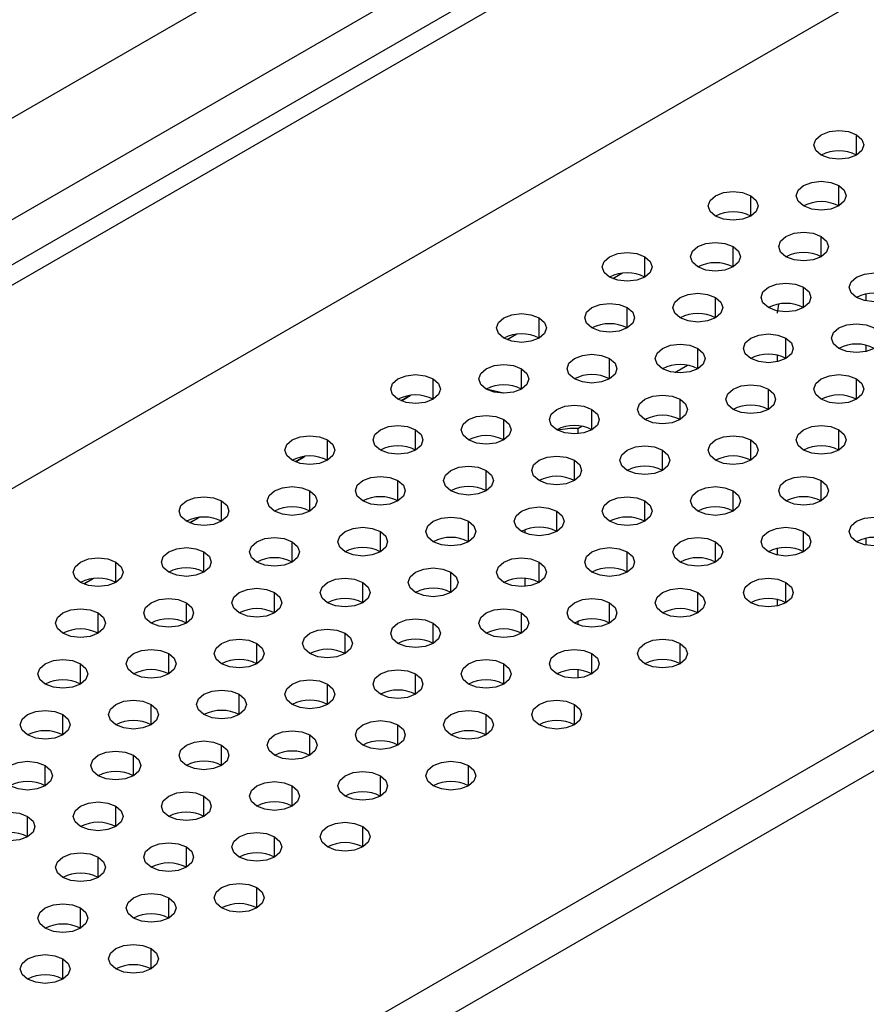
# Model space of a CAD drawing. Header units: millimetres. Extents: x 0 to 1118, y 0 to 864.
# Tile 263 of 309: x 975.43 to 979.68, y 723.35 to 728.29. Entities that reach past the tile are written whole.
import ezdxf

# ---------------------------------------------------------------- set-up
doc = ezdxf.new("R2010")
doc.units = ezdxf.units.MM

msp = doc.modelspace()

# ---------------------------------------------------------------- linework, layer by layer
at = {"color": 7, "linetype": 'Continuous', "lineweight": 25}
for p, q in [((927.3153, 699.3026), (982.1691, 730.969)), ((927.4037, 699.2515), (982.2575, 730.918)), ((982.5226, 730.0504), (927.1385, 698.0778)), ((930.5559, 701.9091), (978.6695, 729.6845)), ((978.799, 729.2489), (930.6854, 701.4736)), ((930.3293, 696.2154), (985.7488, 728.2084)), ((930.4177, 696.0623), (985.8372, 728.0553)), ((978.4551, 727.0163), (978.407, 726.9885)), ((978.4551, 727.0163), (978.407, 726.9885)), ((979.232, 726.8153), (979.239, 726.8603)), ((977.9248, 726.7101), (977.8766, 726.6823)), ((977.9249, 726.7102), (977.8767, 726.6823)), ((977.8591, 726.4146), (977.7723, 726.4349)), ((977.3944, 726.404), (977.3463, 726.3762)), ((977.3477, 726.3769), (977.3914, 726.4022)), ((976.8641, 726.0978), (976.816, 726.07)), ((976.8173, 726.0707), (976.8611, 726.096)), ((976.3338, 725.7917), (976.2856, 725.7639)), ((976.287, 725.7646), (976.3308, 725.7898)), ((975.8035, 725.4855), (975.7553, 725.4577)), ((975.7567, 725.4584), (975.8004, 725.4837))]:
    msp.add_line(p, q, dxfattribs=at)
at = {"color": 8, "linetype": 'Continuous', "lineweight": 25}
for p, q in [((979.6279, 727.6088), (979.6279, 727.7109)), ((979.5395, 727.3537), (979.5395, 727.4557)), ((979.0976, 727.3027), (979.0976, 727.4047)), ((979.4511, 727.0985), (979.4511, 727.2006)), ((979.0092, 727.0475), (979.0092, 727.1496)), ((978.5673, 726.9965), (978.5673, 727.0985)), ((979.3628, 726.8434), (979.3628, 726.9455)), ((979.674, 726.9113), (979.674, 726.8776)), ((978.9208, 726.7924), (978.9208, 726.8944)), ((978.4789, 726.7414), (978.4789, 726.8434)), ((978.0369, 726.6903), (978.0369, 726.7924)), ((979.2744, 726.5883), (979.2744, 726.6903)), ((978.8324, 726.5373), (978.8324, 726.6393)), ((979.674, 726.6554), (979.674, 726.6233)), ((978.3905, 726.4862), (978.3905, 726.5883)), ((979.232, 726.5722), (979.232, 726.6043)), ((977.9485, 726.4352), (977.9485, 726.5373)), ((978.7169, 726.5178), (978.7814, 726.5551)), ((977.5066, 726.3842), (977.5066, 726.4862)), ((979.6279, 726.3842), (979.6279, 726.4862)), ((979.186, 726.3332), (979.186, 726.4352)), ((978.744, 726.2821), (978.744, 726.3842)), ((978.3021, 726.2311), (978.3021, 726.3332)), ((977.8602, 726.1801), (977.8602, 726.2821)), ((977.4182, 726.1291), (977.4182, 726.2311)), ((978.232, 726.2379), (978.2512, 726.2489)), ((978.232, 726.2379), (978.232, 726.2108)), ((979.5395, 726.1291), (979.5395, 726.2311)), ((976.9763, 726.078), (976.9763, 726.1801)), ((979.0976, 726.078), (979.0976, 726.1801)), ((978.6556, 726.027), (978.6556, 726.1291)), ((978.2137, 725.976), (978.2137, 726.078)), ((977.7718, 725.925), (977.7718, 726.027)), ((977.3298, 725.8739), (977.3298, 725.976)), ((979.4511, 725.8739), (979.4511, 725.976)), ((976.8879, 725.8229), (976.8879, 725.925)), ((979.0092, 725.8229), (979.0092, 725.925)), ((976.4459, 725.7719), (976.4459, 725.8739)), ((978.5673, 725.7719), (978.5673, 725.8739)), ((978.1253, 725.7209), (978.1253, 725.8229)), ((977.6834, 725.6698), (977.6834, 725.7719)), ((977.2414, 725.6188), (977.2414, 725.7209)), ((977.9669, 725.7121), (977.9669, 725.7296)), ((979.3628, 725.6188), (979.3628, 725.7209)), ((976.7995, 725.5678), (976.7995, 725.6698)), ((978.9208, 725.5678), (978.9208, 725.6698)), ((979.674, 725.6867), (979.674, 725.653)), ((979.232, 725.6019), (979.232, 725.6357)), ((976.3576, 725.5168), (976.3576, 725.6188)), ((978.4789, 725.5168), (978.4789, 725.6188)), ((975.9156, 725.4657), (975.9156, 725.5678)), ((978.0369, 725.4657), (978.0369, 725.5678)), ((977.595, 725.4147), (977.595, 725.5168)), ((977.9669, 725.4454), (977.9669, 725.4861)), ((977.153, 725.3637), (977.153, 725.4657)), ((979.2744, 725.3637), (979.2744, 725.4657)), ((976.7111, 725.3127), (976.7111, 725.4147)), ((978.8324, 725.3127), (978.8324, 725.4147)), ((979.232, 725.3476), (979.232, 725.3797)), ((976.2692, 725.2616), (976.2692, 725.3637)), ((978.3905, 725.2616), (978.3905, 725.3637)), ((975.8272, 725.2106), (975.8272, 725.3127)), ((977.9485, 725.2106), (977.9485, 725.3127)), ((977.5066, 725.1596), (977.5066, 725.2616)), ((978.232, 725.2703), (978.232, 725.2529)), ((977.0647, 725.1086), (977.0647, 725.2106)), ((976.6227, 725.0575), (976.6227, 725.1596)), ((978.744, 725.0575), (978.744, 725.1596)), ((976.1808, 725.0065), (976.1808, 725.1086)), ((978.3021, 725.0065), (978.3021, 725.1086)), ((975.7388, 724.9555), (975.7388, 725.0575)), ((977.8602, 724.9555), (977.8602, 725.0575)), ((977.4182, 724.9045), (977.4182, 725.0065)), ((978.232, 725.0268), (978.232, 724.9861)), ((976.9763, 724.8534), (976.9763, 724.9555)), ((976.5343, 724.8024), (976.5343, 724.9045)), ((976.0924, 724.7514), (976.0924, 724.8534)), ((978.2137, 724.7514), (978.2137, 724.8534)), ((975.6504, 724.7003), (975.6504, 724.8024)), ((977.7718, 724.7003), (977.7718, 724.8024)), ((977.3298, 724.6493), (977.3298, 724.7514)), ((976.8879, 724.5983), (976.8879, 724.7003)), ((976.4459, 724.5473), (976.4459, 724.6493)), ((976.004, 724.4962), (976.004, 724.5983)), ((975.5621, 724.4452), (975.5621, 724.5473)), ((977.6834, 724.4452), (977.6834, 724.5473)), ((977.2414, 724.3942), (977.2414, 724.4962)), ((976.7995, 724.3432), (976.7995, 724.4452)), ((976.3576, 724.2921), (976.3576, 724.3942)), ((975.9156, 724.2411), (975.9156, 724.3432)), ((975.4737, 724.1901), (975.4737, 724.2921)), ((977.153, 724.1391), (977.153, 724.2411)), ((976.7111, 724.088), (976.7111, 724.1901)), ((976.2692, 724.037), (976.2692, 724.1391)), ((975.8272, 723.986), (975.8272, 724.088)), ((976.6227, 723.8329), (976.6227, 723.935)), ((976.1808, 723.7819), (976.1808, 723.8839)), ((975.7388, 723.7309), (975.7388, 723.8329)), ((976.0924, 723.5268), (976.0924, 723.6288)), ((975.6504, 723.4757), (975.6504, 723.5778))]:
    msp.add_line(p, q, dxfattribs=at)
at = {"color": 7, "linetype": 'Continuous', "lineweight": 25, "flags": 128}
for points in [[(979.4511, 727.6088), (979.424, 727.6322), (979.4145, 727.6598), (979.424, 727.6874), (979.4511, 727.7109), (979.4917, 727.7265), (979.5395, 727.732), (979.5874, 727.7265), (979.6279, 727.7109)], [(979.6279, 727.7109), (979.655, 727.6874), (979.6645, 727.6598), (979.655, 727.6322), (979.6279, 727.6088), (979.5874, 727.5932), (979.5395, 727.5877), (979.4917, 727.5932), (979.4511, 727.6088)], [(979.3628, 727.3537), (979.3357, 727.3771), (979.3261, 727.4047), (979.3357, 727.4323), (979.3628, 727.4557), (979.4033, 727.4714), (979.4511, 727.4769), (979.499, 727.4714), (979.5395, 727.4557)], [(979.5395, 727.4557), (979.5666, 727.4323), (979.5761, 727.4047), (979.5666, 727.3771), (979.5395, 727.3537), (979.499, 727.338), (979.4511, 727.3325), (979.4033, 727.338), (979.3628, 727.3537)], [(978.9208, 727.3027), (978.8937, 727.3261), (978.8842, 727.3537), (978.8937, 727.3813), (978.9208, 727.4047), (978.9614, 727.4203), (979.0092, 727.4258), (979.057, 727.4203), (979.0976, 727.4047)], [(979.0976, 727.4047), (979.1247, 727.3813), (979.1342, 727.3537), (979.1247, 727.3261), (979.0976, 727.3027), (979.057, 727.287), (979.0092, 727.2815), (978.9614, 727.287), (978.9208, 727.3027)], [(979.2744, 727.0985), (979.2473, 727.122), (979.2378, 727.1496), (979.2473, 727.1772), (979.2744, 727.2006), (979.3149, 727.2162), (979.3628, 727.2217), (979.4106, 727.2162), (979.4511, 727.2006)], [(979.4511, 727.2006), (979.4782, 727.1772), (979.4878, 727.1496), (979.4782, 727.122), (979.4511, 727.0985), (979.4106, 727.0829), (979.3628, 727.0774), (979.3149, 727.0829), (979.2744, 727.0985)], [(978.8324, 727.0475), (978.8053, 727.0709), (978.7958, 727.0985), (978.8053, 727.1262), (978.8324, 727.1496), (978.873, 727.1652), (978.9208, 727.1707), (978.9686, 727.1652), (979.0092, 727.1496)], [(978.3905, 726.9965), (978.3634, 727.0199), (978.3539, 727.0475), (978.3634, 727.0751), (978.3905, 727.0985), (978.431, 727.1142), (978.4789, 727.1197), (978.5267, 727.1142), (978.5673, 727.0985)], [(979.0092, 727.1496), (979.0363, 727.1262), (979.0458, 727.0985), (979.0363, 727.0709), (979.0092, 727.0475), (978.9686, 727.0319), (978.9208, 727.0264), (978.873, 727.0319), (978.8324, 727.0475)], [(978.5673, 727.0985), (978.5944, 727.0751), (978.6039, 727.0475), (978.5944, 727.0199), (978.5673, 726.9965), (978.5267, 726.9809), (978.4789, 726.9754), (978.431, 726.9809), (978.3905, 726.9965)], [(979.6279, 726.8944), (979.6008, 726.9179), (979.5913, 726.9455), (979.6008, 726.9731), (979.6279, 726.9965), (979.6685, 727.0121), (979.7163, 727.0176), (979.7641, 727.0121), (979.8047, 726.9965)], [(979.186, 726.8434), (979.1589, 726.8668), (979.1494, 726.8944), (979.1589, 726.9221), (979.186, 726.9455), (979.2265, 726.9611), (979.2744, 726.9666), (979.3222, 726.9611), (979.3628, 726.9455)], [(979.8047, 726.9965), (979.8318, 726.9731), (979.8413, 726.9455), (979.8318, 726.9179), (979.8047, 726.8944), (979.7641, 726.8788), (979.7163, 726.8733), (979.6685, 726.8788), (979.6279, 726.8944)], [(978.744, 726.7924), (978.7169, 726.8158), (978.7074, 726.8434), (978.7169, 726.871), (978.744, 726.8944), (978.7846, 726.9101), (978.8324, 726.9156), (978.8803, 726.9101), (978.9208, 726.8944)], [(979.3628, 726.9455), (979.3899, 726.9221), (979.3994, 726.8944), (979.3899, 726.8668), (979.3628, 726.8434), (979.3222, 726.8278), (979.2744, 726.8223), (979.2265, 726.8278), (979.186, 726.8434)], [(978.3021, 726.7414), (978.275, 726.7648), (978.2655, 726.7924), (978.275, 726.82), (978.3021, 726.8434), (978.3426, 726.8591), (978.3905, 726.8646), (978.4383, 726.8591), (978.4789, 726.8434)], [(978.9208, 726.8944), (978.9479, 726.871), (978.9574, 726.8434), (978.9479, 726.8158), (978.9208, 726.7924), (978.8803, 726.7768), (978.8324, 726.7713), (978.7846, 726.7768), (978.744, 726.7924)], [(977.8602, 726.6903), (977.8331, 726.7138), (977.8235, 726.7414), (977.8331, 726.769), (977.8602, 726.7924), (977.9007, 726.808), (977.9485, 726.8135), (977.9964, 726.808), (978.0369, 726.7924)], [(978.4789, 726.8434), (978.506, 726.82), (978.5155, 726.7924), (978.506, 726.7648), (978.4789, 726.7414), (978.4383, 726.7257), (978.3905, 726.7202), (978.3426, 726.7257), (978.3021, 726.7414)], [(978.0369, 726.7924), (978.064, 726.769), (978.0735, 726.7414), (978.064, 726.7138), (978.0369, 726.6903), (977.9964, 726.6747), (977.9485, 726.6692), (977.9007, 726.6747), (977.8602, 726.6903)], [(979.5395, 726.6393), (979.5124, 726.6627), (979.5029, 726.6903), (979.5124, 726.718), (979.5395, 726.7414), (979.5801, 726.757), (979.6279, 726.7625), (979.6758, 726.757), (979.7163, 726.7414)], [(979.0976, 726.5883), (979.0705, 726.6117), (979.061, 726.6393), (979.0705, 726.6669), (979.0976, 726.6903), (979.1381, 726.706), (979.186, 726.7115), (979.2338, 726.706), (979.2744, 726.6903)], [(979.7163, 726.7414), (979.7434, 726.718), (979.7529, 726.6903), (979.7434, 726.6627), (979.7163, 726.6393), (979.6758, 726.6237), (979.6279, 726.6182), (979.5801, 726.6237), (979.5395, 726.6393)], [(978.6556, 726.5373), (978.6286, 726.5607), (978.619, 726.5883), (978.6286, 726.6159), (978.6556, 726.6393), (978.6962, 726.655), (978.744, 726.6605), (978.7919, 726.655), (978.8324, 726.6393)], [(979.2744, 726.6903), (979.3015, 726.6669), (979.311, 726.6393), (979.3015, 726.6117), (979.2744, 726.5883), (979.2338, 726.5727), (979.186, 726.5672), (979.1381, 726.5727), (979.0976, 726.5883)], [(978.2137, 726.4862), (978.1866, 726.5097), (978.1771, 726.5373), (978.1866, 726.5649), (978.2137, 726.5883), (978.2543, 726.6039), (978.3021, 726.6094), (978.3499, 726.6039), (978.3905, 726.5883)], [(978.8324, 726.6393), (978.8595, 726.6159), (978.869, 726.5883), (978.8595, 726.5607), (978.8324, 726.5373), (978.7919, 726.5216), (978.744, 726.5161), (978.6962, 726.5216), (978.6556, 726.5373)], [(977.7718, 726.4352), (977.7447, 726.4586), (977.7352, 726.4862), (977.7447, 726.5139), (977.7718, 726.5373), (977.8123, 726.5529), (977.8602, 726.5584), (977.908, 726.5529), (977.9485, 726.5373)], [(978.3905, 726.5883), (978.4176, 726.5649), (978.4271, 726.5373), (978.4176, 726.5097), (978.3905, 726.4862), (978.3499, 726.4706), (978.3021, 726.4651), (978.2543, 726.4706), (978.2137, 726.4862)], [(977.9485, 726.5373), (977.9756, 726.5139), (977.9852, 726.4862), (977.9756, 726.4586), (977.9485, 726.4352), (977.908, 726.4196), (977.8602, 726.4141), (977.8123, 726.4196), (977.7718, 726.4352)], [(977.3298, 726.3842), (977.3027, 726.4076), (977.2932, 726.4352), (977.3027, 726.4628), (977.3298, 726.4862), (977.3704, 726.5019), (977.4182, 726.5074), (977.466, 726.5019), (977.5066, 726.4862)], [(977.5066, 726.4862), (977.5337, 726.4628), (977.5432, 726.4352), (977.5337, 726.4076), (977.5066, 726.3842), (977.466, 726.3685), (977.4182, 726.3631), (977.3704, 726.3685), (977.3298, 726.3842)], [(979.4511, 726.3842), (979.424, 726.4076), (979.4145, 726.4352), (979.424, 726.4628), (979.4511, 726.4862), (979.4917, 726.5019), (979.5395, 726.5074), (979.5874, 726.5019), (979.6279, 726.4862)], [(979.6279, 726.4862), (979.655, 726.4628), (979.6645, 726.4352), (979.655, 726.4076), (979.6279, 726.3842), (979.5874, 726.3685), (979.5395, 726.3631), (979.4917, 726.3685), (979.4511, 726.3842)], [(979.0092, 726.3332), (978.9821, 726.3566), (978.9726, 726.3842), (978.9821, 726.4118), (979.0092, 726.4352), (979.0498, 726.4509), (979.0976, 726.4564), (979.1454, 726.4509), (979.186, 726.4352)], [(979.186, 726.4352), (979.2131, 726.4118), (979.2226, 726.3842), (979.2131, 726.3566), (979.186, 726.3332), (979.1454, 726.3175), (979.0976, 726.312), (979.0498, 726.3175), (979.0092, 726.3332)], [(978.5673, 726.2821), (978.5402, 726.3056), (978.5306, 726.3332), (978.5402, 726.3608), (978.5673, 726.3842), (978.6078, 726.3998), (978.6556, 726.4053), (978.7035, 726.3998), (978.744, 726.3842)], [(978.744, 726.3842), (978.7711, 726.3608), (978.7806, 726.3332), (978.7711, 726.3056), (978.744, 726.2821), (978.7035, 726.2665), (978.6556, 726.261), (978.6078, 726.2665), (978.5673, 726.2821)], [(978.1253, 726.2311), (978.0982, 726.2545), (978.0887, 726.2821), (978.0982, 726.3098), (978.1253, 726.3332), (978.1659, 726.3488), (978.2137, 726.3543), (978.2615, 726.3488), (978.3021, 726.3332)], [(978.3021, 726.3332), (978.3292, 726.3098), (978.3387, 726.2821), (978.3292, 726.2545), (978.3021, 726.2311), (978.2615, 726.2155), (978.2137, 726.21), (978.1659, 726.2155), (978.1253, 726.2311)], [(977.6834, 726.1801), (977.6563, 726.2035), (977.6468, 726.2311), (977.6563, 726.2587), (977.6834, 726.2821), (977.7239, 726.2978), (977.7718, 726.3033), (977.8196, 726.2978), (977.8602, 726.2821)], [(977.8602, 726.2821), (977.8873, 726.2587), (977.8968, 726.2311), (977.8873, 726.2035), (977.8602, 726.1801), (977.8196, 726.1644), (977.7718, 726.159), (977.7239, 726.1644), (977.6834, 726.1801)], [(977.2414, 726.1291), (977.2143, 726.1525), (977.2048, 726.1801), (977.2143, 726.2077), (977.2414, 726.2311), (977.282, 726.2468), (977.3298, 726.2523), (977.3777, 726.2468), (977.4182, 726.2311)], [(977.4182, 726.2311), (977.4453, 726.2077), (977.4548, 726.1801), (977.4453, 726.1525), (977.4182, 726.1291), (977.3777, 726.1134), (977.3298, 726.1079), (977.282, 726.1134), (977.2414, 726.1291)], [(979.3628, 726.1291), (979.3357, 726.1525), (979.3261, 726.1801), (979.3357, 726.2077), (979.3628, 726.2311), (979.4033, 726.2468), (979.4511, 726.2523), (979.499, 726.2468), (979.5395, 726.2311)], [(979.5395, 726.2311), (979.5666, 726.2077), (979.5761, 726.1801), (979.5666, 726.1525), (979.5395, 726.1291), (979.499, 726.1134), (979.4511, 726.1079), (979.4033, 726.1134), (979.3628, 726.1291)], [(976.7995, 726.078), (976.7724, 726.1014), (976.7629, 726.1291), (976.7724, 726.1567), (976.7995, 726.1801), (976.84, 726.1957), (976.8879, 726.2012), (976.9357, 726.1957), (976.9763, 726.1801)], [(976.9763, 726.1801), (977.0034, 726.1567), (977.0129, 726.1291), (977.0034, 726.1014), (976.9763, 726.078), (976.9357, 726.0624), (976.8879, 726.0569), (976.84, 726.0624), (976.7995, 726.078)], [(978.9208, 726.078), (978.8937, 726.1014), (978.8842, 726.1291), (978.8937, 726.1567), (978.9208, 726.1801), (978.9614, 726.1957), (979.0092, 726.2012), (979.057, 726.1957), (979.0976, 726.1801)], [(979.0976, 726.1801), (979.1247, 726.1567), (979.1342, 726.1291), (979.1247, 726.1014), (979.0976, 726.078), (979.057, 726.0624), (979.0092, 726.0569), (978.9614, 726.0624), (978.9208, 726.078)], [(978.4789, 726.027), (978.4518, 726.0504), (978.4423, 726.078), (978.4518, 726.1057), (978.4789, 726.1291), (978.5194, 726.1447), (978.5673, 726.1502), (978.6151, 726.1447), (978.6556, 726.1291)], [(978.6556, 726.1291), (978.6827, 726.1057), (978.6923, 726.078), (978.6827, 726.0504), (978.6556, 726.027), (978.6151, 726.0114), (978.5673, 726.0059), (978.5194, 726.0114), (978.4789, 726.027)], [(978.0369, 725.976), (978.0098, 725.9994), (978.0003, 726.027), (978.0098, 726.0546), (978.0369, 726.078), (978.0775, 726.0937), (978.1253, 726.0992), (978.1732, 726.0937), (978.2137, 726.078)], [(978.2137, 726.078), (978.2408, 726.0546), (978.2503, 726.027), (978.2408, 725.9994), (978.2137, 725.976), (978.1732, 725.9603), (978.1253, 725.9549), (978.0775, 725.9603), (978.0369, 725.976)], [(977.595, 725.925), (977.5679, 725.9484), (977.5584, 725.976), (977.5679, 726.0036), (977.595, 726.027), (977.6355, 726.0427), (977.6834, 726.0481), (977.7312, 726.0427), (977.7718, 726.027)], [(977.7718, 726.027), (977.7989, 726.0036), (977.8084, 725.976), (977.7989, 725.9484), (977.7718, 725.925), (977.7312, 725.9093), (977.6834, 725.9038), (977.6355, 725.9093), (977.595, 725.925)], [(977.153, 725.8739), (977.126, 725.8973), (977.1164, 725.925), (977.126, 725.9526), (977.153, 725.976), (977.1936, 725.9916), (977.2414, 725.9971), (977.2893, 725.9916), (977.3298, 725.976)], [(977.3298, 725.976), (977.3569, 725.9526), (977.3664, 725.925), (977.3569, 725.8973), (977.3298, 725.8739), (977.2893, 725.8583), (977.2414, 725.8528), (977.1936, 725.8583), (977.153, 725.8739)], [(979.2744, 725.8739), (979.2473, 725.8973), (979.2378, 725.925), (979.2473, 725.9526), (979.2744, 725.976), (979.3149, 725.9916), (979.3628, 725.9971), (979.4106, 725.9916), (979.4511, 725.976)], [(979.4511, 725.976), (979.4782, 725.9526), (979.4878, 725.925), (979.4782, 725.8973), (979.4511, 725.8739), (979.4106, 725.8583), (979.3628, 725.8528), (979.3149, 725.8583), (979.2744, 725.8739)], [(976.7111, 725.8229), (976.684, 725.8463), (976.6745, 725.8739), (976.684, 725.9016), (976.7111, 725.925), (976.7517, 725.9406), (976.7995, 725.9461), (976.8473, 725.9406), (976.8879, 725.925)], [(976.8879, 725.925), (976.915, 725.9016), (976.9245, 725.8739), (976.915, 725.8463), (976.8879, 725.8229), (976.8473, 725.8073), (976.7995, 725.8018), (976.7517, 725.8073), (976.7111, 725.8229)], [(978.8324, 725.8229), (978.8053, 725.8463), (978.7958, 725.8739), (978.8053, 725.9016), (978.8324, 725.925), (978.873, 725.9406), (978.9208, 725.9461), (978.9686, 725.9406), (979.0092, 725.925)], [(979.0092, 725.925), (979.0363, 725.9016), (979.0458, 725.8739), (979.0363, 725.8463), (979.0092, 725.8229), (978.9686, 725.8073), (978.9208, 725.8018), (978.873, 725.8073), (978.8324, 725.8229)], [(976.2692, 725.7719), (976.2421, 725.7953), (976.2326, 725.8229), (976.2421, 725.8505), (976.2692, 725.8739), (976.3097, 725.8896), (976.3576, 725.8951), (976.4054, 725.8896), (976.4459, 725.8739)], [(976.4459, 725.8739), (976.473, 725.8505), (976.4826, 725.8229), (976.473, 725.7953), (976.4459, 725.7719), (976.4054, 725.7562), (976.3576, 725.7507), (976.3097, 725.7562), (976.2692, 725.7719)], [(978.3905, 725.7719), (978.3634, 725.7953), (978.3539, 725.8229), (978.3634, 725.8505), (978.3905, 725.8739), (978.431, 725.8896), (978.4789, 725.8951), (978.5267, 725.8896), (978.5673, 725.8739)], [(978.5673, 725.8739), (978.5944, 725.8505), (978.6039, 725.8229), (978.5944, 725.7953), (978.5673, 725.7719), (978.5267, 725.7562), (978.4789, 725.7507), (978.431, 725.7562), (978.3905, 725.7719)], [(977.9485, 725.7209), (977.9214, 725.7443), (977.9119, 725.7719), (977.9214, 725.7995), (977.9485, 725.8229), (977.9891, 725.8386), (978.0369, 725.844), (978.0848, 725.8386), (978.1253, 725.8229)], [(978.1253, 725.8229), (978.1524, 725.7995), (978.1619, 725.7719), (978.1524, 725.7443), (978.1253, 725.7209), (978.0848, 725.7052), (978.0369, 725.6997), (977.9891, 725.7052), (977.9485, 725.7209)], [(977.5066, 725.6698), (977.4795, 725.6932), (977.47, 725.7209), (977.4795, 725.7485), (977.5066, 725.7719), (977.5472, 725.7875), (977.595, 725.793), (977.6428, 725.7875), (977.6834, 725.7719)], [(977.6834, 725.7719), (977.7105, 725.7485), (977.72, 725.7209), (977.7105, 725.6932), (977.6834, 725.6698), (977.6428, 725.6542), (977.595, 725.6487), (977.5472, 725.6542), (977.5066, 725.6698)], [(979.6279, 725.6698), (979.6008, 725.6932), (979.5913, 725.7209), (979.6008, 725.7485), (979.6279, 725.7719), (979.6685, 725.7875), (979.7163, 725.793), (979.7641, 725.7875), (979.8047, 725.7719)], [(979.8047, 725.7719), (979.8318, 725.7485), (979.8413, 725.7209), (979.8318, 725.6932), (979.8047, 725.6698), (979.7641, 725.6542), (979.7163, 725.6487), (979.6685, 725.6542), (979.6279, 725.6698)], [(977.0647, 725.6188), (977.0376, 725.6422), (977.028, 725.6698), (977.0376, 725.6974), (977.0647, 725.7209), (977.1052, 725.7365), (977.153, 725.742), (977.2009, 725.7365), (977.2414, 725.7209)], [(977.2414, 725.7209), (977.2685, 725.6974), (977.278, 725.6698), (977.2685, 725.6422), (977.2414, 725.6188), (977.2009, 725.6032), (977.153, 725.5977), (977.1052, 725.6032), (977.0647, 725.6188)], [(979.186, 725.6188), (979.1589, 725.6422), (979.1494, 725.6698), (979.1589, 725.6974), (979.186, 725.7209), (979.2265, 725.7365), (979.2744, 725.742), (979.3222, 725.7365), (979.3628, 725.7209)], [(979.3628, 725.7209), (979.3899, 725.6974), (979.3994, 725.6698), (979.3899, 725.6422), (979.3628, 725.6188), (979.3222, 725.6032), (979.2744, 725.5977), (979.2265, 725.6032), (979.186, 725.6188)], [(976.6227, 725.5678), (976.5956, 725.5912), (976.5861, 725.6188), (976.5956, 725.6464), (976.6227, 725.6698), (976.6633, 725.6855), (976.7111, 725.691), (976.7589, 725.6855), (976.7995, 725.6698)], [(976.7995, 725.6698), (976.8266, 725.6464), (976.8361, 725.6188), (976.8266, 725.5912), (976.7995, 725.5678), (976.7589, 725.5521), (976.7111, 725.5466), (976.6633, 725.5521), (976.6227, 725.5678)], [(978.744, 725.5678), (978.7169, 725.5912), (978.7074, 725.6188), (978.7169, 725.6464), (978.744, 725.6698), (978.7846, 725.6855), (978.8324, 725.691), (978.8803, 725.6855), (978.9208, 725.6698)], [(978.9208, 725.6698), (978.9479, 725.6464), (978.9574, 725.6188), (978.9479, 725.5912), (978.9208, 725.5678), (978.8803, 725.5521), (978.8324, 725.5466), (978.7846, 725.5521), (978.744, 725.5678)], [(976.1808, 725.5168), (976.1537, 725.5402), (976.1442, 725.5678), (976.1537, 725.5954), (976.1808, 725.6188), (976.2213, 725.6345), (976.2692, 725.6399), (976.317, 725.6345), (976.3576, 725.6188)], [(978.3021, 725.5168), (978.275, 725.5402), (978.2655, 725.5678), (978.275, 725.5954), (978.3021, 725.6188), (978.3426, 725.6345), (978.3905, 725.6399), (978.4383, 725.6345), (978.4789, 725.6188)], [(975.7388, 725.4657), (975.7117, 725.4891), (975.7022, 725.5168), (975.7117, 725.5444), (975.7388, 725.5678), (975.7794, 725.5834), (975.8272, 725.5889), (975.8751, 725.5834), (975.9156, 725.5678)], [(976.3576, 725.6188), (976.3846, 725.5954), (976.3942, 725.5678), (976.3846, 725.5402), (976.3576, 725.5168), (976.317, 725.5011), (976.2692, 725.4956), (976.2213, 725.5011), (976.1808, 725.5168)], [(977.8602, 725.4657), (977.8331, 725.4891), (977.8235, 725.5168), (977.8331, 725.5444), (977.8602, 725.5678), (977.9007, 725.5834), (977.9485, 725.5889), (977.9964, 725.5834), (978.0369, 725.5678)], [(978.4789, 725.6188), (978.506, 725.5954), (978.5155, 725.5678), (978.506, 725.5402), (978.4789, 725.5168), (978.4383, 725.5011), (978.3905, 725.4956), (978.3426, 725.5011), (978.3021, 725.5168)], [(975.9156, 725.5678), (975.9427, 725.5444), (975.9522, 725.5168), (975.9427, 725.4891), (975.9156, 725.4657), (975.8751, 725.4501), (975.8272, 725.4446), (975.7794, 725.4501), (975.7388, 725.4657)], [(977.4182, 725.4147), (977.3911, 725.4381), (977.3816, 725.4657), (977.3911, 725.4933), (977.4182, 725.5168), (977.4588, 725.5324), (977.5066, 725.5379), (977.5544, 725.5324), (977.595, 725.5168)], [(978.0369, 725.5678), (978.064, 725.5444), (978.0735, 725.5168), (978.064, 725.4891), (978.0369, 725.4657), (977.9964, 725.4501), (977.9485, 725.4446), (977.9007, 725.4501), (977.8602, 725.4657)], [(976.9763, 725.3637), (976.9492, 725.3871), (976.9397, 725.4147), (976.9492, 725.4423), (976.9763, 725.4657), (977.0168, 725.4814), (977.0647, 725.4869), (977.1125, 725.4814), (977.153, 725.4657)], [(977.595, 725.5168), (977.6221, 725.4933), (977.6316, 725.4657), (977.6221, 725.4381), (977.595, 725.4147), (977.5544, 725.3991), (977.5066, 725.3936), (977.4588, 725.3991), (977.4182, 725.4147)], [(979.0976, 725.3637), (979.0705, 725.3871), (979.061, 725.4147), (979.0705, 725.4423), (979.0976, 725.4657), (979.1381, 725.4814), (979.186, 725.4869), (979.2338, 725.4814), (979.2744, 725.4657)], [(976.5343, 725.3127), (976.5072, 725.3361), (976.4977, 725.3637), (976.5072, 725.3913), (976.5343, 725.4147), (976.5749, 725.4303), (976.6227, 725.4358), (976.6706, 725.4303), (976.7111, 725.4147)], [(977.153, 725.4657), (977.1801, 725.4423), (977.1897, 725.4147), (977.1801, 725.3871), (977.153, 725.3637), (977.1125, 725.348), (977.0647, 725.3425), (977.0168, 725.348), (976.9763, 725.3637)], [(978.6556, 725.3127), (978.6286, 725.3361), (978.619, 725.3637), (978.6286, 725.3913), (978.6556, 725.4147), (978.6962, 725.4303), (978.744, 725.4358), (978.7919, 725.4303), (978.8324, 725.4147)], [(979.2744, 725.4657), (979.3015, 725.4423), (979.311, 725.4147), (979.3015, 725.3871), (979.2744, 725.3637), (979.2338, 725.348), (979.186, 725.3425), (979.1381, 725.348), (979.0976, 725.3637)], [(976.0924, 725.2616), (976.0653, 725.285), (976.0558, 725.3127), (976.0653, 725.3403), (976.0924, 725.3637), (976.1329, 725.3793), (976.1808, 725.3848), (976.2286, 725.3793), (976.2692, 725.3637)], [(976.7111, 725.4147), (976.7382, 725.3913), (976.7477, 725.3637), (976.7382, 725.3361), (976.7111, 725.3127), (976.6706, 725.297), (976.6227, 725.2915), (976.5749, 725.297), (976.5343, 725.3127)], [(978.2137, 725.2616), (978.1866, 725.285), (978.1771, 725.3127), (978.1866, 725.3403), (978.2137, 725.3637), (978.2543, 725.3793), (978.3021, 725.3848), (978.3499, 725.3793), (978.3905, 725.3637)], [(978.8324, 725.4147), (978.8595, 725.3913), (978.869, 725.3637), (978.8595, 725.3361), (978.8324, 725.3127), (978.7919, 725.297), (978.744, 725.2915), (978.6962, 725.297), (978.6556, 725.3127)], [(975.6504, 725.2106), (975.6233, 725.234), (975.6138, 725.2616), (975.6233, 725.2892), (975.6504, 725.3127), (975.691, 725.3283), (975.7388, 725.3338), (975.7867, 725.3283), (975.8272, 725.3127)], [(976.2692, 725.3637), (976.2963, 725.3403), (976.3058, 725.3127), (976.2963, 725.285), (976.2692, 725.2616), (976.2286, 725.246), (976.1808, 725.2405), (976.1329, 725.246), (976.0924, 725.2616)], [(977.7718, 725.2106), (977.7447, 725.234), (977.7352, 725.2616), (977.7447, 725.2892), (977.7718, 725.3127), (977.8123, 725.3283), (977.8602, 725.3338), (977.908, 725.3283), (977.9485, 725.3127)], [(978.3905, 725.3637), (978.4176, 725.3403), (978.4271, 725.3127), (978.4176, 725.285), (978.3905, 725.2616), (978.3499, 725.246), (978.3021, 725.2405), (978.2543, 725.246), (978.2137, 725.2616)], [(975.8272, 725.3127), (975.8543, 725.2892), (975.8638, 725.2616), (975.8543, 725.234), (975.8272, 725.2106), (975.7867, 725.195), (975.7388, 725.1895), (975.691, 725.195), (975.6504, 725.2106)], [(977.3298, 725.1596), (977.3027, 725.183), (977.2932, 725.2106), (977.3027, 725.2382), (977.3298, 725.2616), (977.3704, 725.2773), (977.4182, 725.2828), (977.466, 725.2773), (977.5066, 725.2616)], [(977.9485, 725.3127), (977.9756, 725.2892), (977.9852, 725.2616), (977.9756, 725.234), (977.9485, 725.2106), (977.908, 725.195), (977.8602, 725.1895), (977.8123, 725.195), (977.7718, 725.2106)], [(976.8879, 725.1086), (976.8608, 725.132), (976.8513, 725.1596), (976.8608, 725.1872), (976.8879, 725.2106), (976.9284, 725.2262), (976.9763, 725.2317), (977.0241, 725.2262), (977.0647, 725.2106)], [(977.5066, 725.2616), (977.5337, 725.2382), (977.5432, 725.2106), (977.5337, 725.183), (977.5066, 725.1596), (977.466, 725.1439), (977.4182, 725.1384), (977.3704, 725.1439), (977.3298, 725.1596)], [(976.4459, 725.0575), (976.4188, 725.0809), (976.4093, 725.1086), (976.4188, 725.1362), (976.4459, 725.1596), (976.4865, 725.1752), (976.5343, 725.1807), (976.5822, 725.1752), (976.6227, 725.1596)], [(977.0647, 725.2106), (977.0918, 725.1872), (977.1013, 725.1596), (977.0918, 725.132), (977.0647, 725.1086), (977.0241, 725.0929), (976.9763, 725.0874), (976.9284, 725.0929), (976.8879, 725.1086)], [(978.5673, 725.0575), (978.5402, 725.0809), (978.5306, 725.1086), (978.5402, 725.1362), (978.5673, 725.1596), (978.6078, 725.1752), (978.6556, 725.1807), (978.7035, 725.1752), (978.744, 725.1596)], [(976.004, 725.0065), (975.9769, 725.0299), (975.9674, 725.0575), (975.9769, 725.0851), (976.004, 725.1086), (976.0446, 725.1242), (976.0924, 725.1297), (976.1402, 725.1242), (976.1808, 725.1086)], [(976.6227, 725.1596), (976.6498, 725.1362), (976.6593, 725.1086), (976.6498, 725.0809), (976.6227, 725.0575), (976.5822, 725.0419), (976.5343, 725.0364), (976.4865, 725.0419), (976.4459, 725.0575)], [(978.1253, 725.0065), (978.0982, 725.0299), (978.0887, 725.0575), (978.0982, 725.0851), (978.1253, 725.1086), (978.1659, 725.1242), (978.2137, 725.1297), (978.2615, 725.1242), (978.3021, 725.1086)], [(978.744, 725.1596), (978.7711, 725.1362), (978.7806, 725.1086), (978.7711, 725.0809), (978.744, 725.0575), (978.7035, 725.0419), (978.6556, 725.0364), (978.6078, 725.0419), (978.5673, 725.0575)], [(975.5621, 724.9555), (975.535, 724.9789), (975.5254, 725.0065), (975.535, 725.0341), (975.5621, 725.0575), (975.6026, 725.0732), (975.6504, 725.0787), (975.6983, 725.0732), (975.7388, 725.0575)], [(976.1808, 725.1086), (976.2079, 725.0851), (976.2174, 725.0575), (976.2079, 725.0299), (976.1808, 725.0065), (976.1402, 724.9909), (976.0924, 724.9854), (976.0446, 724.9909), (976.004, 725.0065)], [(977.6834, 724.9555), (977.6563, 724.9789), (977.6468, 725.0065), (977.6563, 725.0341), (977.6834, 725.0575), (977.7239, 725.0732), (977.7718, 725.0787), (977.8196, 725.0732), (977.8602, 725.0575)], [(978.3021, 725.1086), (978.3292, 725.0851), (978.3387, 725.0575), (978.3292, 725.0299), (978.3021, 725.0065), (978.2615, 724.9909), (978.2137, 724.9854), (978.1659, 724.9909), (978.1253, 725.0065)], [(975.7388, 725.0575), (975.7659, 725.0341), (975.7754, 725.0065), (975.7659, 724.9789), (975.7388, 724.9555), (975.6983, 724.9398), (975.6504, 724.9343), (975.6026, 724.9398), (975.5621, 724.9555)], [(977.2414, 724.9045), (977.2143, 724.9279), (977.2048, 724.9555), (977.2143, 724.9831), (977.2414, 725.0065), (977.282, 725.0221), (977.3298, 725.0276), (977.3777, 725.0221), (977.4182, 725.0065)], [(977.8602, 725.0575), (977.8873, 725.0341), (977.8968, 725.0065), (977.8873, 724.9789), (977.8602, 724.9555), (977.8196, 724.9398), (977.7718, 724.9343), (977.7239, 724.9398), (977.6834, 724.9555)], [(977.4182, 725.0065), (977.4453, 724.9831), (977.4548, 724.9555), (977.4453, 724.9279), (977.4182, 724.9045), (977.3777, 724.8888), (977.3298, 724.8833), (977.282, 724.8888), (977.2414, 724.9045)], [(976.7995, 724.8534), (976.7724, 724.8768), (976.7629, 724.9045), (976.7724, 724.9321), (976.7995, 724.9555), (976.84, 724.9711), (976.8879, 724.9766), (976.9357, 724.9711), (976.9763, 724.9555)], [(976.9763, 724.9555), (977.0034, 724.9321), (977.0129, 724.9045), (977.0034, 724.8768), (976.9763, 724.8534), (976.9357, 724.8378), (976.8879, 724.8323), (976.84, 724.8378), (976.7995, 724.8534)], [(976.3576, 724.8024), (976.3305, 724.8258), (976.3209, 724.8534), (976.3305, 724.881), (976.3576, 724.9045), (976.3981, 724.9201), (976.4459, 724.9256), (976.4938, 724.9201), (976.5343, 724.9045)], [(976.5343, 724.9045), (976.5614, 724.881), (976.5709, 724.8534), (976.5614, 724.8258), (976.5343, 724.8024), (976.4938, 724.7868), (976.4459, 724.7813), (976.3981, 724.7868), (976.3576, 724.8024)], [(975.9156, 724.7514), (975.8885, 724.7748), (975.879, 724.8024), (975.8885, 724.83), (975.9156, 724.8534), (975.9562, 724.8691), (976.004, 724.8746), (976.0518, 724.8691), (976.0924, 724.8534)], [(976.0924, 724.8534), (976.1195, 724.83), (976.129, 724.8024), (976.1195, 724.7748), (976.0924, 724.7514), (976.0518, 724.7357), (976.004, 724.7302), (975.9562, 724.7357), (975.9156, 724.7514)], [(978.0369, 724.7514), (978.0098, 724.7748), (978.0003, 724.8024), (978.0098, 724.83), (978.0369, 724.8534), (978.0775, 724.8691), (978.1253, 724.8746), (978.1732, 724.8691), (978.2137, 724.8534)], [(978.2137, 724.8534), (978.2408, 724.83), (978.2503, 724.8024), (978.2408, 724.7748), (978.2137, 724.7514), (978.1732, 724.7357), (978.1253, 724.7302), (978.0775, 724.7357), (978.0369, 724.7514)], [(975.4737, 724.7003), (975.4466, 724.7238), (975.4371, 724.7514), (975.4466, 724.779), (975.4737, 724.8024), (975.5142, 724.818), (975.5621, 724.8235), (975.6099, 724.818), (975.6504, 724.8024)], [(975.6504, 724.8024), (975.6775, 724.779), (975.6871, 724.7514), (975.6775, 724.7238), (975.6504, 724.7003), (975.6099, 724.6847), (975.5621, 724.6792), (975.5142, 724.6847), (975.4737, 724.7003)], [(977.595, 724.7003), (977.5679, 724.7238), (977.5584, 724.7514), (977.5679, 724.779), (977.595, 724.8024), (977.6355, 724.818), (977.6834, 724.8235), (977.7312, 724.818), (977.7718, 724.8024)], [(977.7718, 724.8024), (977.7989, 724.779), (977.8084, 724.7514), (977.7989, 724.7238), (977.7718, 724.7003), (977.7312, 724.6847), (977.6834, 724.6792), (977.6355, 724.6847), (977.595, 724.7003)], [(977.153, 724.6493), (977.126, 724.6727), (977.1164, 724.7003), (977.126, 724.728), (977.153, 724.7514), (977.1936, 724.767), (977.2414, 724.7725), (977.2893, 724.767), (977.3298, 724.7514)], [(977.3298, 724.7514), (977.3569, 724.728), (977.3664, 724.7003), (977.3569, 724.6727), (977.3298, 724.6493), (977.2893, 724.6337), (977.2414, 724.6282), (977.1936, 724.6337), (977.153, 724.6493)], [(976.7111, 724.5983), (976.684, 724.6217), (976.6745, 724.6493), (976.684, 724.6769), (976.7111, 724.7003), (976.7517, 724.716), (976.7995, 724.7215), (976.8473, 724.716), (976.8879, 724.7003)], [(976.8879, 724.7003), (976.915, 724.6769), (976.9245, 724.6493), (976.915, 724.6217), (976.8879, 724.5983), (976.8473, 724.5827), (976.7995, 724.5772), (976.7517, 724.5827), (976.7111, 724.5983)], [(976.2692, 724.5473), (976.2421, 724.5707), (976.2326, 724.5983), (976.2421, 724.6259), (976.2692, 724.6493), (976.3097, 724.665), (976.3576, 724.6705), (976.4054, 724.665), (976.4459, 724.6493)], [(976.4459, 724.6493), (976.473, 724.6259), (976.4826, 724.5983), (976.473, 724.5707), (976.4459, 724.5473), (976.4054, 724.5316), (976.3576, 724.5261), (976.3097, 724.5316), (976.2692, 724.5473)], [(975.8272, 724.4962), (975.8001, 724.5197), (975.7906, 724.5473), (975.8001, 724.5749), (975.8272, 724.5983), (975.8678, 724.6139), (975.9156, 724.6194), (975.9634, 724.6139), (976.004, 724.5983)], [(976.004, 724.5983), (976.0311, 724.5749), (976.0406, 724.5473), (976.0311, 724.5197), (976.004, 724.4962), (975.9634, 724.4806), (975.9156, 724.4751), (975.8678, 724.4806), (975.8272, 724.4962)], [(975.3853, 724.4452), (975.3582, 724.4686), (975.3487, 724.4962), (975.3582, 724.5239), (975.3853, 724.5473), (975.4258, 724.5629), (975.4737, 724.5684), (975.5215, 724.5629), (975.5621, 724.5473)], [(975.5621, 724.5473), (975.5892, 724.5239), (975.5987, 724.4962), (975.5892, 724.4686), (975.5621, 724.4452), (975.5215, 724.4296), (975.4737, 724.4241), (975.4258, 724.4296), (975.3853, 724.4452)], [(977.5066, 724.4452), (977.4795, 724.4686), (977.47, 724.4962), (977.4795, 724.5239), (977.5066, 724.5473), (977.5472, 724.5629), (977.595, 724.5684), (977.6428, 724.5629), (977.6834, 724.5473)], [(977.6834, 724.5473), (977.7105, 724.5239), (977.72, 724.4962), (977.7105, 724.4686), (977.6834, 724.4452), (977.6428, 724.4296), (977.595, 724.4241), (977.5472, 724.4296), (977.5066, 724.4452)], [(977.0647, 724.3942), (977.0376, 724.4176), (977.028, 724.4452), (977.0376, 724.4728), (977.0647, 724.4962), (977.1052, 724.5119), (977.153, 724.5174), (977.2009, 724.5119), (977.2414, 724.4962)], [(977.2414, 724.4962), (977.2685, 724.4728), (977.278, 724.4452), (977.2685, 724.4176), (977.2414, 724.3942), (977.2009, 724.3786), (977.153, 724.3731), (977.1052, 724.3786), (977.0647, 724.3942)], [(976.6227, 724.3432), (976.5956, 724.3666), (976.5861, 724.3942), (976.5956, 724.4218), (976.6227, 724.4452), (976.6633, 724.4609), (976.7111, 724.4664), (976.7589, 724.4609), (976.7995, 724.4452)], [(976.7995, 724.4452), (976.8266, 724.4218), (976.8361, 724.3942), (976.8266, 724.3666), (976.7995, 724.3432), (976.7589, 724.3275), (976.7111, 724.322), (976.6633, 724.3275), (976.6227, 724.3432)], [(976.1808, 724.2921), (976.1537, 724.3156), (976.1442, 724.3432), (976.1537, 724.3708), (976.1808, 724.3942), (976.2213, 724.4098), (976.2692, 724.4153), (976.317, 724.4098), (976.3576, 724.3942)], [(976.3576, 724.3942), (976.3846, 724.3708), (976.3942, 724.3432), (976.3846, 724.3156), (976.3576, 724.2921), (976.317, 724.2765), (976.2692, 724.271), (976.2213, 724.2765), (976.1808, 724.2921)], [(975.7388, 724.2411), (975.7117, 724.2645), (975.7022, 724.2921), (975.7117, 724.3198), (975.7388, 724.3432), (975.7794, 724.3588), (975.8272, 724.3643), (975.8751, 724.3588), (975.9156, 724.3432)], [(975.9156, 724.3432), (975.9427, 724.3198), (975.9522, 724.2921), (975.9427, 724.2645), (975.9156, 724.2411), (975.8751, 724.2255), (975.8272, 724.22), (975.7794, 724.2255), (975.7388, 724.2411)], [(975.2969, 724.1901), (975.2698, 724.2135), (975.2603, 724.2411), (975.2698, 724.2687), (975.2969, 724.2921), (975.3374, 724.3078), (975.3853, 724.3133), (975.4331, 724.3078), (975.4737, 724.2921)], [(975.4737, 724.2921), (975.5008, 724.2687), (975.5103, 724.2411), (975.5008, 724.2135), (975.4737, 724.1901), (975.4331, 724.1745), (975.3853, 724.169), (975.3374, 724.1745), (975.2969, 724.1901)], [(976.9763, 724.1391), (976.9492, 724.1625), (976.9397, 724.1901), (976.9492, 724.2177), (976.9763, 724.2411), (977.0168, 724.2568), (977.0647, 724.2623), (977.1125, 724.2568), (977.153, 724.2411)], [(977.153, 724.2411), (977.1801, 724.2177), (977.1897, 724.1901), (977.1801, 724.1625), (977.153, 724.1391), (977.1125, 724.1234), (977.0647, 724.1179), (977.0168, 724.1234), (976.9763, 724.1391)], [(976.5343, 724.088), (976.5072, 724.1115), (976.4977, 724.1391), (976.5072, 724.1667), (976.5343, 724.1901), (976.5749, 724.2057), (976.6227, 724.2112), (976.6706, 724.2057), (976.7111, 724.1901)], [(976.7111, 724.1901), (976.7382, 724.1667), (976.7477, 724.1391), (976.7382, 724.1115), (976.7111, 724.088), (976.6706, 724.0724), (976.6227, 724.0669), (976.5749, 724.0724), (976.5343, 724.088)], [(976.0924, 724.037), (976.0653, 724.0604), (976.0558, 724.088), (976.0653, 724.1157), (976.0924, 724.1391), (976.1329, 724.1547), (976.1808, 724.1602), (976.2286, 724.1547), (976.2692, 724.1391)], [(976.2692, 724.1391), (976.2963, 724.1157), (976.3058, 724.088), (976.2963, 724.0604), (976.2692, 724.037), (976.2286, 724.0214), (976.1808, 724.0159), (976.1329, 724.0214), (976.0924, 724.037)], [(975.6504, 723.986), (975.6233, 724.0094), (975.6138, 724.037), (975.6233, 724.0646), (975.6504, 724.088), (975.691, 724.1037), (975.7388, 724.1092), (975.7867, 724.1037), (975.8272, 724.088)], [(975.8272, 724.088), (975.8543, 724.0646), (975.8638, 724.037), (975.8543, 724.0094), (975.8272, 723.986), (975.7867, 723.9703), (975.7388, 723.9649), (975.691, 723.9703), (975.6504, 723.986)], [(976.4459, 723.8329), (976.4188, 723.8563), (976.4093, 723.8839), (976.4188, 723.9116), (976.4459, 723.935), (976.4865, 723.9506), (976.5343, 723.9561), (976.5822, 723.9506), (976.6227, 723.935)], [(976.004, 723.7819), (975.9769, 723.8053), (975.9674, 723.8329), (975.9769, 723.8605), (976.004, 723.8839), (976.0446, 723.8996), (976.0924, 723.9051), (976.1402, 723.8996), (976.1808, 723.8839)], [(976.6227, 723.935), (976.6498, 723.9116), (976.6593, 723.8839), (976.6498, 723.8563), (976.6227, 723.8329), (976.5822, 723.8173), (976.5343, 723.8118), (976.4865, 723.8173), (976.4459, 723.8329)], [(975.5621, 723.7309), (975.535, 723.7543), (975.5254, 723.7819), (975.535, 723.8095), (975.5621, 723.8329), (975.6026, 723.8486), (975.6504, 723.8541), (975.6983, 723.8486), (975.7388, 723.8329)], [(976.1808, 723.8839), (976.2079, 723.8605), (976.2174, 723.8329), (976.2079, 723.8053), (976.1808, 723.7819), (976.1402, 723.7662), (976.0924, 723.7608), (976.0446, 723.7662), (976.004, 723.7819)], [(975.7388, 723.8329), (975.7659, 723.8095), (975.7754, 723.7819), (975.7659, 723.7543), (975.7388, 723.7309), (975.6983, 723.7152), (975.6504, 723.7097), (975.6026, 723.7152), (975.5621, 723.7309)], [(975.9156, 723.5268), (975.8885, 723.5502), (975.879, 723.5778), (975.8885, 723.6054), (975.9156, 723.6288), (975.9562, 723.6445), (976.004, 723.6499), (976.0518, 723.6445), (976.0924, 723.6288)], [(975.4737, 723.4757), (975.4466, 723.4991), (975.4371, 723.5268), (975.4466, 723.5544), (975.4737, 723.5778), (975.5142, 723.5934), (975.5621, 723.5989), (975.6099, 723.5934), (975.6504, 723.5778)], [(976.0924, 723.6288), (976.1195, 723.6054), (976.129, 723.5778), (976.1195, 723.5502), (976.0924, 723.5268), (976.0518, 723.5111), (976.004, 723.5056), (975.9562, 723.5111), (975.9156, 723.5268)], [(975.6504, 723.5778), (975.6775, 723.5544), (975.6871, 723.5268), (975.6775, 723.4991), (975.6504, 723.4757), (975.6099, 723.4601), (975.5621, 723.4546), (975.5142, 723.4601), (975.4737, 723.4757)]]:
    msp.add_lwpolyline(points, dxfattribs=at)
at = {"color": 7, "linetype": 'Continuous', "lineweight": 25}
for centre in [(979.5395, 727.4382), (979.4511, 727.1831), (979.0092, 727.132), (979.3628, 726.9279), (978.9208, 726.8769), (978.4789, 726.8259), (979.7163, 726.7238), (979.2744, 726.6728), (978.8324, 726.6218), (978.3905, 726.5708), (977.9485, 726.5197), (979.6279, 726.4687), (979.186, 726.4177), (978.744, 726.3667), (978.3021, 726.3156), (977.8602, 726.2646), (977.4182, 726.2136), (979.5395, 726.2136), (979.0976, 726.1626), (978.6556, 726.1115), (978.2137, 726.0605), (977.7718, 726.0095), (977.3298, 725.9585), (979.4511, 725.9585), (976.8879, 725.9074), (979.0092, 725.9074), (978.5673, 725.8564), (978.1253, 725.8054), (977.6834, 725.7544), (977.2414, 725.7033), (979.3628, 725.7033), (976.7995, 725.6523), (978.9208, 725.6523), (976.3576, 725.6013), (978.4789, 725.6013), (978.0369, 725.5502), (977.595, 725.4992), (979.7163, 725.4992), (977.153, 725.4482), (979.2744, 725.4482), (976.7111, 725.3972), (978.8324, 725.3972), (976.2692, 725.3461), (978.3905, 725.3461), (975.8272, 725.2951), (977.9485, 725.2951), (977.5066, 725.2441), (977.0647, 725.1931), (979.186, 725.1931), (976.6227, 725.142), (978.744, 725.142), (976.1808, 725.091), (978.3021, 725.091), (975.7388, 725.04), (977.8602, 725.04), (977.4182, 724.989), (976.9763, 724.9379), (976.5343, 724.8869), (978.6556, 724.8869), (976.0924, 724.8359), (978.2137, 724.8359), (975.6504, 724.7849), (977.7718, 724.7849), (977.3298, 724.7338), (976.8879, 724.6828), (976.4459, 724.6318), (976.004, 724.5808), (978.1253, 724.5808), (975.5621, 724.5297), (977.6834, 724.5297), (977.2414, 724.4787), (976.7995, 724.4277), (976.3576, 724.3767), (975.9156, 724.3256), (975.4737, 724.2746), (977.595, 724.2746), (977.153, 724.2236), (976.7111, 724.1726), (976.2692, 724.1215), (975.8272, 724.0705), (975.3853, 724.0195), (977.0647, 723.9685), (976.6227, 723.9174), (976.1808, 723.8664), (975.7388, 723.8154), (976.5343, 723.6623), (976.0924, 723.6113), (975.6504, 723.5603), (976.004, 723.3562), (975.5621, 723.3051)]:
    msp.add_arc(centre, 0.1921, 62.61, 117.3846, dxfattribs=at)
at = {"color": 8, "linetype": 'Continuous', "lineweight": 25}
msp.add_arc((978.2315, 725.6037), 0.6342, 89.949, 99.3596, dxfattribs=at)

doc.saveas('drawing.dxf')
